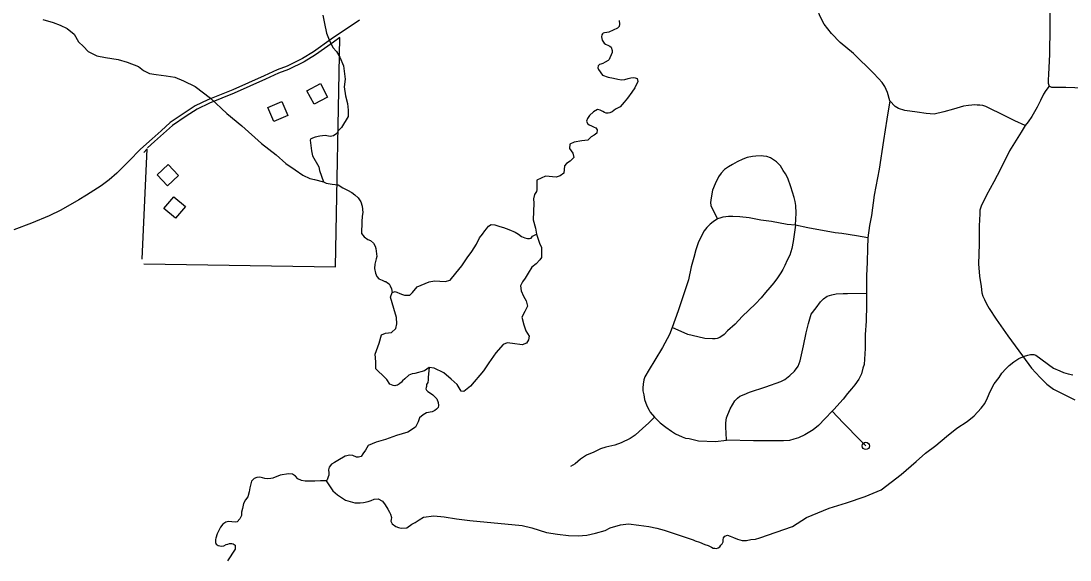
# Model space of a CAD drawing. Extents: x 61396 to 64680, y 55472 to 57605.
# Drawn here: x 63042.5 to 63267.3, y 56096.1 to 56211.6 of the extents above; entities that cross this region are included whole.
import ezdxf

# ---------------------------------------------------------------- set-up
doc = ezdxf.new("R2010")
doc.units = 0
for name, color, linetype in [('33', 7, 'Continuous'), ('35', 7, 'Continuous'), ('56', 7, 'Continuous'), ('6', 7, 'Continuous')]:
    doc.layers.add(name, color=color, linetype=linetype)

msp = doc.modelspace()

# ---------------------------------------------------------------- linework, layer by layer
at = {"layer": '33'}
for points in [[(63262.47, 56225.76), (63262.72, 56223.9), (63262.92, 56220.46), (63262.89, 56217.89), (63262.97, 56210.36), (63262.89, 56204.4), (63262.69, 56200.16), (63262.64, 56198.88), (63262.64, 56198.26), (63262.83, 56197.6)], [(63228.68, 56194.46), (63228.19, 56196.26), (63227.63, 56197.52), (63227.07, 56198.41), (63226.29, 56199.26), (63225.18, 56200.38), (63220.87, 56204.61), (63218.05, 56206.99), (63216.19, 56208.88), (63214.63, 56210.92), (63213.66, 56212.7), (63213, 56214.67), (63212.96, 56216.23), (63213.29, 56217.64), (63213.66, 56219.65), (63214.76, 56224.44)], [(63115.01, 56211.76), (63108.98, 56207.71), (63105.15, 56205), (63102.78, 56203.54), (63099.51, 56201.9), (63097.4, 56201.13), (63094.56, 56199.83), (63087.88, 56196.86), (63082.55, 56194.71), (63079.83, 56193.38), (63077.47, 56191.83), (63074.45, 56189.81), (63072.51, 56188.08), (63070.58, 56186.36), (63068.12, 56184.13), (63065.62, 56181.54), (63063.04, 56179), (63061.36, 56177.54), (63059.68, 56176.29), (63056.54, 56174.25)], [(63262.83, 56197.6), (63262.12, 56196.73), (63261.63, 56195.9), (63260.96, 56194.57), (63260.23, 56193.14), (63259.14, 56191.13), (63258.36, 56190), (63257.68, 56189.22)], [(63273.62, 56197.16), (63270.26, 56197.2), (63266.39, 56197.36), (63263.43, 56197.33), (63262.83, 56197.6)], [(63228.68, 56194.46), (63228.02, 56190.55), (63227.32, 56185.98), (63226.41, 56179.84), (63225.34, 56174.28), (63224.75, 56169.89), (63224.31, 56167.78), (63223.99, 56165.14)], [(63257.68, 56189.22), (63255.47, 56190.21), (63252.6, 56191.65), (63250.09, 56192.87), (63249.24, 56193.28), (63248.61, 56193.49), (63247.94, 56193.55), (63247.4, 56193.55), (63246.81, 56193.6), (63246.23, 56193.55), (63245.56, 56193.47), (63244.51, 56193.33), (63242.3, 56192.68), (63240.25, 56192.09), (63238.2, 56191.65), (63236.49, 56191.8), (63234.52, 56192.03), (63231.91, 56192.41), (63230.51, 56192.87), (63229.86, 56193.28), (63228.68, 56194.46)], [(63257.68, 56189.22), (63256.84, 56187.78), (63254.3, 56183.78), (63252.42, 56179.86), (63250.97, 56177.14), (63249.41, 56174.23), (63248.24, 56171.92), (63247.98, 56171.07), (63247.95, 56170.24), (63247.86, 56167.69), (63247.81, 56163.73), (63247.66, 56159.53), (63247.89, 56156.94), (63248.23, 56154.7), (63248.41, 56153.36), (63248.59, 56152.63), (63248.98, 56151.88), (63249.39, 56150.95), (63249.96, 56149.95), (63251.44, 56147.67), (63253.95, 56144.12), (63257.09, 56139.86), (63259.07, 56137.17), (63260.92, 56135.17), (63262.35, 56133.8), (63263.79, 56132.68), (63266.04, 56131.52), (63268.34, 56130.41)], [(63208.44, 56167.82), (63208.59, 56170.41), (63208.55, 56172.08), (63208.39, 56172.91), (63208.2, 56173.74), (63207.48, 56176.05), (63206.85, 56177.91), (63206.33, 56178.83), (63205.81, 56179.58), (63205.22, 56180.56), (63204.42, 56181.38), (63203.78, 56181.87), (63203.11, 56182.24), (63202.32, 56182.54), (63201.59, 56182.63), (63201.13, 56182.66), (63199.97, 56182.6), (63199.27, 56182.57), (63198.11, 56182.36), (63197.2, 56181.99), (63195.98, 56181.38), (63194.94, 56180.83), (63194.09, 56180.35), (63193.26, 56179.8), (63192.56, 56178.95), (63191.95, 56178.21), (63191.22, 56176.66), (63190.7, 56175.32), (63190.4, 56173.7), (63190.27, 56172.67), (63190.33, 56172.03), (63190.79, 56170.99), (63191.73, 56169.19)], [(63056.54, 56174.25), (63054.85, 56173.23), (63050.99, 56171.03), (63048.49, 56169.85), (63044.73, 56168.24), (63040.96, 56166.83)], [(63191.73, 56169.19), (63190.82, 56168.55), (63190.19, 56168.04), (63189.48, 56167.37), (63188.87, 56166.59), (63188.27, 56165.38), (63187.59, 56164.04), (63187.09, 56162.52), (63186.69, 56160.91), (63186.11, 56158.89), (63185.57, 56156.13), (63184.09, 56151.86), (63183.35, 56149.47), (63182.01, 56145.94)], [(63208.44, 56167.82), (63206.68, 56168.01), (63203.34, 56168.64), (63201.04, 56168.94), (63198.53, 56169.38), (63196.53, 56169.62), (63195.04, 56169.68), (63194.13, 56169.68), (63193.54, 56169.64), (63192.93, 56169.53), (63192.45, 56169.44), (63191.73, 56169.19)], [(63208.44, 56167.82), (63208.29, 56166.32), (63207.97, 56164.35), (63207.68, 56162.86), (63207.22, 56161.41), (63206.71, 56160.31), (63206.19, 56159.17), (63205.74, 56158.33), (63205.32, 56157.59), (63204.6, 56156.55), (63203.86, 56155.49), (63202.99, 56154.48), (63202.05, 56153.38), (63201.14, 56152.28), (63199.88, 56150.96), (63197.03, 56148.24), (63195.57, 56146.62), (63193.92, 56145.17), (63193.15, 56144.42), (63192.24, 56143.78), (63191.69, 56143.52), (63191.24, 56143.45), (63190.66, 56143.45), (63189.01, 56143.55), (63187.52, 56143.91), (63185.41, 56144.42), (63182.01, 56145.94)], [(63223.99, 56165.14), (63221.54, 56165.53), (63218.4, 56166.04), (63216.97, 56166.2), (63211.09, 56167.24), (63208.44, 56167.82)], [(63223.99, 56165.14), (63223.9, 56162.94), (63223.83, 56159.88), (63223.72, 56156.99), (63223.68, 56153.29)], [(63193.68, 56121.73), (63193.63, 56123.33), (63193.51, 56124.47), (63193.51, 56125.5), (63193.71, 56126.52), (63194.49, 56128.48), (63195.47, 56130.16), (63196.05, 56130.78), (63196.54, 56131.19), (63197.44, 56131.55), (63198.62, 56132.04), (63202.1, 56133.19), (63205.34, 56134.34), (63206.16, 56134.75), (63207.26, 56135.6), (63208.24, 56136.55), (63209.02, 56137.61), (63209.47, 56138.8), (63210.17, 56141.95), (63210.74, 56144.77), (63211.27, 56146.73), (63211.85, 56148.74), (63212.87, 56150.13), (63213.81, 56151.4), (63214.47, 56152.05), (63215.29, 56152.59), (63216.27, 56152.91), (63217.17, 56153.12), (63218.68, 56153.2), (63219.58, 56153.2), (63223.68, 56153.29)], [(63223.68, 56153.29), (63223.72, 56150.8), (63223.59, 56147.23), (63223.38, 56144.38), (63223.41, 56141.42), (63223.17, 56137.95), (63222.93, 56137.16), (63222.59, 56135.99), (63222.07, 56134.85), (63221.21, 56133.65), (63220.49, 56132.79), (63219.63, 56131.73), (63218.7, 56130.52), (63216.71, 56128.36), (63216.31, 56127.95)], [(63182.01, 56145.94), (63181.44, 56144.44), (63179.99, 56141.64), (63178.34, 56138.88), (63177.1, 56136.94), (63176.2, 56135.33), (63175.99, 56134.71), (63175.83, 56133.8), (63175.78, 56132.98), (63175.78, 56132.36), (63175.95, 56131.49), (63176.11, 56130.5), (63176.36, 56129.72), (63176.65, 56128.98), (63177.1, 56128.19), (63177.35, 56127.74), (63178.25, 56126.66)], [(63178.25, 56126.66), (63176.98, 56125.39), (63175.74, 56124.32), (63174.09, 56122.83), (63173.02, 56122.09), (63171.12, 56121.18), (63169.76, 56120.69), (63167.82, 56120.24), (63166.67, 56119.91), (63165.26, 56119.2), (63163.7, 56118.54), (63162.38, 56117.72), (63161.22, 56116.69), (63160.23, 56116.11)], [(63178.25, 56126.66), (63179.43, 56125.5), (63180.65, 56124.52), (63181.92, 56123.66), (63182.78, 56123.12), (63184.21, 56122.47), (63184.91, 56122.22), (63185.69, 56122.1), (63187.69, 56121.61), (63191.3, 56121.49), (63193.68, 56121.73)], [(63216.31, 56127.95), (63214.85, 56126.43), (63213.41, 56124.89), (63212.24, 56123.99), (63210.45, 56122.93), (63209.08, 56122.24), (63208.08, 56122), (63207.18, 56121.69), (63205.88, 56121.59), (63203.16, 56121.62), (63199.45, 56121.62), (63193.68, 56121.73)], [(63216.31, 56127.95), (63218.71, 56125.5), (63219.93, 56124.28), (63221.19, 56122.93), (63223.54, 56120.53)]]:
    msp.add_lwpolyline(points, dxfattribs=at)
msp.add_circle((63223.54, 56120.53), 0.781, dxfattribs=at)
at = {"layer": '35'}
for points in [[(63047.19, 56211.94), (63049.4, 56211.27), (63050.85, 56210.66), (63052.41, 56209.96), (63053.85, 56208.79), (63054.78, 56207.1), (63055.85, 56206.13), (63056.88, 56205.07), (63058.7, 56204.1), (63060.61, 56203.79), (63063.34, 56203.36), (63065.24, 56202.76), (63067.67, 56201.85), (63068.76, 56200.98), (63070.03, 56200.36), (63071.45, 56200.13), (63073.61, 56199.83), (63075.46, 56199.55), (63077.3, 56198.8), (63079.84, 56197.57), (63083.11, 56195.05), (63086.6, 56191.79), (63089.84, 56189.09), (63094, 56185.32), (63097.18, 56182.89), (63099.24, 56181.05), (63101.22, 56179.68), (63102.85, 56178.55), (63104.35, 56177.81), (63105.38, 56177.6), (63107.29, 56177.14)], [(63107.16, 56212.82), (63107.53, 56211.05), (63107.95, 56209), (63108.53, 56207.54), (63109.3, 56205.94), (63110.08, 56205.06), (63110.81, 56203.83), (63111.6, 56201.95), (63111.94, 56199.15), (63111.75, 56197.51), (63112, 56195.58), (63112.43, 56193.94), (63112.58, 56192.5), (63112.59, 56191.15), (63111.15, 56188.76), (63110.45, 56188.06), (63110.16, 56187.5), (63109.42, 56186.99), (63108.71, 56186.84), (63107.68, 56187.02), (63106.54, 56186.91), (63105.54, 56186.73), (63104.58, 56186.32), (63104.46, 56186.06), (63104.76, 56183.74), (63104.95, 56182.7), (63106.3, 56180.32), (63106.46, 56179.53), (63107.29, 56177.14), (63107.91, 56176.84), (63109.16, 56176.6), (63110.45, 56176.46), (63111.47, 56175.84), (63112.48, 56175.37), (63113.38, 56174.84), (63114.02, 56174.36), (63114.73, 56173.7), (63115.29, 56172.87), (63115.6, 56171.94), (63115.71, 56170.54), (63115.61, 56169.78), (63115.5, 56168.56), (63115.46, 56166.05), (63116.05, 56165.35), (63116.82, 56164.78), (63117.42, 56164.55), (63118, 56163.98), (63118.36, 56163.33), (63118.51, 56162.81), (63118.72, 56161.12), (63118.58, 56160.59), (63118.34, 56159.48), (63118.22, 56158.54), (63118.47, 56157.55), (63118.71, 56156.87), (63119.2, 56156.35), (63119.87, 56156.06), (63120.44, 56155.8), (63120.66, 56155.74), (63121.04, 56155.51), (63121.36, 56155.27), (63121.62, 56154.84)], [(63170.7, 56211.66), (63170.76, 56210.91), (63170.65, 56210.38), (63170.29, 56210.02), (63169.4, 56209.61), (63168.48, 56209.17), (63168.01, 56209.1), (63167.55, 56209.05), (63167.24, 56208.97), (63167.12, 56208.85), (63166.94, 56208.62), (63166.86, 56208.18), (63167.04, 56207.5), (63167.47, 56206.82), (63167.75, 56206.64), (63168.42, 56206.35), (63168.67, 56206.21), (63168.96, 56206), (63169.17, 56205.28), (63169.19, 56204.85), (63168.93, 56204.34), (63168.7, 56203.67), (63168.52, 56203.32), (63168.34, 56203.13), (63167.7, 56202.79), (63167.21, 56202.46), (63166.75, 56202.32), (63166.44, 56202.25), (63166.2, 56201.96), (63166.12, 56201.52), (63166.22, 56201.21), (63167.08, 56199.98), (63168.31, 56199.53), (63169.44, 56199.35), (63170.42, 56199.1), (63171.2, 56198.97), (63171.92, 56199.06), (63172.6, 56199.24), (63173.19, 56199.38), (63173.75, 56199.49), (63174.09, 56199.44), (63174.5, 56199.24), (63174.65, 56198.65), (63174.01, 56197.25), (63173.42, 56196.35), (63172.49, 56195.07), (63171.74, 56194.23), (63170.87, 56193.23), (63169.89, 56192.66), (63169.16, 56192.14), (63168.7, 56191.9), (63168.3, 56191.82), (63167.92, 56191.84), (63167.57, 56191.99), (63167.19, 56192.19), (63166.91, 56192.34), (63166.62, 56192.49), (63166.05, 56192.59), (63165.17, 56192.09), (63164.35, 56191.34), (63163.9, 56190.67), (63163.71, 56190.1), (63163.88, 56189.6), (63164.26, 56189.34), (63164.74, 56189.13), (63165.34, 56188.84)], [(63165.34, 56188.84), (63165.66, 56188.7), (63165.95, 56188.3), (63165.89, 56187.55), (63165.31, 56187.15), (63164.65, 56186.77), (63163.93, 56186.05), (63162.71, 56185.9), (63161.05, 56185.63), (63160.14, 56185.18), (63160.02, 56184.27), (63160.76, 56183.27), (63160.93, 56182.37), (63160.18, 56181.58), (63159.38, 56181.05), (63158.98, 56180.58), (63158.85, 56178.97), (63158.02, 56178.44), (63157.18, 56178.13), (63154.87, 56178.32), (63153.02, 56177.49), (63153.02, 56176.43), (63153.02, 56175.44), (63152.99, 56175.02), (63152.54, 56174.44), (63152.32, 56173.46), (63152.36, 56172.58), (63152.23, 56169.01), (63152.73, 56167.18), (63152.99, 56165.91), (63153.62, 56163.97), (63154.04, 56163.03), (63154.01, 56160.9), (63153.71, 56160.39), (63152.87, 56159.58), (63151.96, 56158.83), (63151.16, 56157.55), (63150.54, 56156.49), (63149.97, 56155.72), (63149.53, 56154.86), (63149.66, 56153.8), (63150.14, 56152.6), (63150.74, 56151.65), (63151.06, 56150.47), (63150.48, 56149.32), (63149.8, 56148.11), (63150.25, 56146.48), (63150.7, 56145.19), (63151.39, 56144.05), (63151.24, 56143.26), (63150.82, 56142.58), (63149.87, 56142.16), (63147.79, 56142.5), (63146.65, 56142.62), (63145.82, 56142.24), (63144.27, 56140.5), (63142.71, 56138.37), (63141.58, 56136.6), (63138.85, 56133.34), (63137.37, 56132.2), (63136.84, 56132.24), (63135.93, 56133.68), (63134.64, 56134.82), (63133.12, 56136.22), (63131.02, 56137.22), (63129.96, 56137.34), (63128.95, 56136.63), (63126.86, 56136.08), (63126.34, 56136), (63125.6, 56135.69), (63124.75, 56134.88), (63124.27, 56134.45), (63124.03, 56134.19), (63123.6, 56133.84), (63123.14, 56133.57), (63122.83, 56133.46), (63122.62, 56133.43), (63122.21, 56133.47), (63121.51, 56133.76), (63120.91, 56134.78), (63120.5, 56135.14), (63118.56, 56137.08), (63118.56, 56138.53), (63118.42, 56140.22), (63119.26, 56142.57), (63119.71, 56144.31), (63120.61, 56144.71), (63121.9, 56144.86)], [(63121.9, 56144.86), (63122.8, 56145.71), (63123.05, 56146.66), (63122.97, 56148.04), (63122.35, 56150), (63121.7, 56152.44), (63122, 56153.39), (63122.7, 56153.59), (63124.06, 56153.04), (63124.69, 56152.84), (63125.81, 56152.85), (63126.36, 56153.39), (63127.39, 56154.59), (63129.94, 56155.67), (63131.09, 56155.88), (63133.38, 56155.73), (63134.48, 56156.03), (63135.67, 56157.54), (63136.96, 56159.09), (63138.09, 56160.85), (63139.07, 56162.2), (63140.08, 56163.74), (63140.78, 56165.14), (63141.41, 56165.91), (63141.92, 56166.59), (63142.24, 56167.07), (63142.69, 56167.62), (63143.27, 56167.95), (63144.02, 56167.91), (63145.07, 56167.57), (63145.92, 56167.32), (63147.03, 56166.92), (63148.39, 56166.34), (63149.12, 56165.9), (63149.76, 56165.39), (63150.46, 56165.1), (63151, 56164.96), (63151.46, 56164.95), (63151.83, 56165.08), (63152.1, 56165.47), (63152.99, 56165.91)], [(63121.62, 56154.84), (63121.9, 56154.19), (63122, 56153.39)], [(63254.28, 56137.75), (63255.25, 56138.56), (63256.32, 56139.23), (63257.52, 56139.77), (63258.26, 56139.98), (63258.85, 56140.1), (63259.57, 56140.09), (63260.01, 56139.95), (63263.79, 56137.17), (63265.12, 56136.59), (63265.88, 56136.24), (63266.89, 56135.96), (63267.9, 56135.74)], [(63129.96, 56137.34), (63129.73, 56135.24), (63129.75, 56134.7), (63129.65, 56134.11), (63129.41, 56133.72), (63129.36, 56133.28), (63129.31, 56133.03), (63129.26, 56132.75), (63129.42, 56132.47), (63129.68, 56132.17), (63130.23, 56131.81), (63130.77, 56131.45), (63131.06, 56131.21), (63131.58, 56130.6), (63131.86, 56129.83), (63131.97, 56129.18), (63131.89, 56128.74), (63131.56, 56128.38), (63131.2, 56128.09), (63130.58, 56127.85), (63129.4, 56127.62), (63128.64, 56127.22), (63127.88, 56126.53), (63127.6, 56125.68), (63127.04, 56124.53), (63125.39, 56123.5), (63122.98, 56122.76), (63120.58, 56121.9), (63118.57, 56121.36), (63116.85, 56120.64), (63116.29, 56119.62), (63115.72, 56118.82), (63115.37, 56118.27), (63114.84, 56118.1), (63114.4, 56118.15), (63113.58, 56118.49), (63112.92, 56118.56), (63111.93, 56118.37), (63110.4, 56117.41), (63109.64, 56116.95), (63109.02, 56116.65), (63108.55, 56116), (63108.41, 56115.43), (63108.43, 56114.75), (63108.42, 56114.28), (63108.34, 56113.93), (63108.08, 56113.26), (63107.87, 56113.04), (63106.68, 56113.06), (63105.44, 56112.95), (63104.22, 56113), (63103.37, 56113.01), (63102.62, 56113.14), (63101.83, 56113.45), (63101.28, 56114.06), (63100.67, 56114.51), (63099.79, 56114.57), (63098.02, 56114.26), (63096.48, 56113.61), (63095.99, 56113.53), (63095.3, 56113.48), (63094.74, 56113.52), (63094.27, 56113.66), (63093.7, 56113.86), (63093.01, 56113.78), (63092.43, 56113.54), (63091.89, 56112.96), (63091.53, 56111.57), (63091.4, 56110.68), (63091.13, 56109.64), (63090.59, 56109), (63090.15, 56108.2), (63089.93, 56107.13), (63089.77, 56106.37), (63089.74, 56105.59), (63089.39, 56104.89), (63088.78, 56104.3), (63088.38, 56104.19), (63087.66, 56104.23), (63086.97, 56104.33), (63086.35, 56104.19), (63085.71, 56103.76), (63085.26, 56103.15), (63084.85, 56102.38), (63084.5, 56101.68), (63084.25, 56100.76), (63084.14, 56100.51), (63084.16, 56099.85), (63084.33, 56099.51), (63084.77, 56099.22), (63085.44, 56099.05), (63085.93, 56099.13), (63086.45, 56099.4), (63086.83, 56099.48), (63087.17, 56099.61), (63087.7, 56099.63), (63087.98, 56099.58), (63088.36, 56099.28), (63088.4, 56098.97), (63088.39, 56098.4), (63086.76, 56095.9)], [(63107.87, 56113.04), (63109.31, 56110.93), (63110.31, 56110.02), (63112.01, 56108.92), (63114.02, 56108.33), (63114.21, 56108.34), (63115.15, 56108.37), (63115.86, 56108.4), (63116.89, 56108.59), (63117.53, 56108.86), (63118.18, 56109.13), (63119.05, 56109.2), (63119.94, 56108.69), (63120.53, 56107.9), (63121.09, 56107.01), (63121.46, 56106.37), (63121.69, 56105.91), (63121.85, 56105.16), (63121.8, 56104.75), (63121.75, 56104.44), (63122.02, 56103.82), (63122.82, 56103.28), (63123.36, 56103.02), (63123.98, 56102.89), (63125.14, 56102.99), (63126.27, 56103.75), (63126.97, 56104.15), (63127.79, 56104.71), (63128.71, 56105.27), (63130.98, 56105.57), (63133.17, 56105.33), (63135.84, 56104.92), (63138.66, 56104.52), (63149.91, 56103.5), (63151.98, 56103.01), (63155.11, 56101.99), (63157.46, 56101.63), (63159.79, 56101.33), (63161.91, 56101.25), (63163.72, 56101.38), (63165.64, 56101.85), (63167.68, 56102.42), (63168.78, 56102.99), (63170.95, 56103.6), (63172.66, 56103.81), (63174.91, 56103.58), (63177.05, 56103.24), (63178.74, 56102.93), (63180.32, 56102.51), (63181.8, 56102), (63184.62, 56101.03), (63186.51, 56100.41), (63186.99, 56100.21), (63187.87, 56099.92), (63189.07, 56099.4), (63189.74, 56099.21), (63190.44, 56098.85), (63190.82, 56098.62), (63191.19, 56098.6), (63191.57, 56098.55), (63191.91, 56098.69), (63192.25, 56098.89), (63192.48, 56099.27), (63192.75, 56099.53), (63192.96, 56099.97), (63193, 56100.41), (63193.05, 56100.82), (63193.35, 56101.21), (63193.88, 56101.38), (63194.47, 56101.22), (63195.17, 56100.93), (63196.03, 56100.55), (63197.04, 56100.3), (63197.97, 56100.3), (63198.93, 56100.46), (63199.9, 56100.53), (63200.83, 56100.84), (63207.83, 56103.24), (63210.82, 56105.16), (63215.72, 56107.18), (63219.39, 56108.31), (63223.4, 56109.66), (63226.85, 56111.13), (63231.08, 56114.41), (63234.35, 56117.18), (63236.32, 56118.97), (63238.57, 56120.64), (63240.85, 56122.54), (63243.03, 56124.34), (63245.29, 56125.79), (63246.78, 56127), (63248.26, 56128.59), (63249.03, 56129.61), (63249.65, 56130.83), (63250.22, 56132.16), (63251.07, 56133.82), (63252.12, 56135.2), (63252.71, 56136.13), (63253.55, 56137.07), (63254.28, 56137.75)]]:
    msp.add_lwpolyline(points, dxfattribs=at)
at = {"layer": '56'}
for points in [[(63105.3, 56193.77), (63103.76, 56196.63), (63106.64, 56198.17), (63108.18, 56195.3)], [(63096.68, 56190.05), (63095.41, 56193.05), (63098.41, 56194.32), (63099.68, 56191.32)], [(63073.87, 56176.25), (63071.63, 56178.61), (63073.99, 56180.86), (63076.23, 56178.51)], [(63075.61, 56169.35), (63073.11, 56171.43), (63075.2, 56173.94), (63077.7, 56171.86)]]:
    msp.add_lwpolyline(points, close=True, dxfattribs=at)
at = {"layer": '6'}
for p, q in [((63068.45, 56160.55), (63069.55, 56184.18)), ((63069.55, 56184.18), (63068.78, 56183.43))]:
    msp.add_line(p, q, dxfattribs=at)
for points in [[(63068.83, 56159.52), (63109.86, 56158.89), (63110.84, 56208.02)], [(63110.84, 56208.02), (63109.43, 56207.07), (63105.58, 56204.35), (63103.16, 56202.85), (63099.82, 56201.18), (63097.7, 56200.4), (63094.88, 56199.12), (63088.19, 56196.15), (63082.86, 56194), (63080.22, 56192.7), (63077.9, 56191.18), (63074.93, 56189.19), (63073.03, 56187.5), (63071.1, 56185.78), (63069.56, 56184.38)]]:
    msp.add_lwpolyline(points, dxfattribs=at)

doc.saveas('drawing.dxf')
